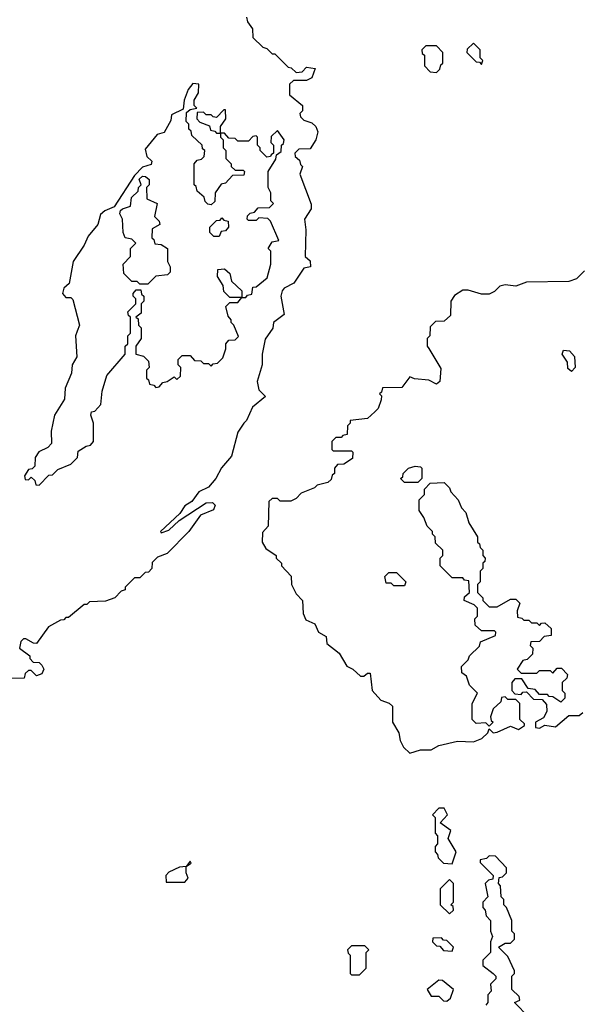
# Model space of a CAD drawing. Extents: x 2769579 to 2883812, y 684207 to 828660.
# Tile 429 of 505: x 2817401 to 2819515, y 801849 to 805569. Entities that reach past the tile are written whole.
import ezdxf

# ---------------------------------------------------------------- set-up
doc = ezdxf.new("R2010")
doc.units = 0

msp = doc.modelspace()

# ---------------------------------------------------------------- linework, layer by layer
at = {"layer": '0CON02XD'}
for points in [[(2818258.3, 805578.3), (2818261.7, 805561.7), (2818280, 805535), (2818281.7, 805501.7), (2818320, 805465), (2818335, 805460), (2818355, 805440), (2818365, 805440), (2818415, 805390), (2818427, 805387), (2818445, 805370), (2818468.3, 805371.7), (2818485, 805390), (2818517.5, 805385), (2818505, 805350), (2818485, 805340), (2818435, 805340), (2818420, 805325), (2818420, 805285), (2818470, 805245), (2818470, 805225), (2818460, 805215), (2818461.7, 805201.7), (2818475, 805190), (2818505, 805180), (2818520, 805165), (2818527.5, 805145), (2818520, 805115), (2818498.3, 805081.7), (2818455, 805080), (2818440, 805065), (2818441.7, 805051.7), (2818458.3, 805038.3), (2818461.7, 805021.7), (2818470, 805015), (2818460, 804985), (2818501.7, 804871.7), (2818502.5, 804855), (2818477.5, 804815), (2818482.5, 804775), (2818480, 804675), (2818498.3, 804658.3), (2818500, 804635), (2818475, 804630), (2818436.4, 804573.6), (2818400, 804555), (2818392.5, 804545), (2818387.5, 804525), (2818400, 804455), (2818360, 804425), (2818357, 804403), (2818328.3, 804361.7), (2818317.5, 804305), (2818317.5, 804265), (2818298.3, 804201.7), (2818305, 804170), (2818330, 804145), (2818280, 804105), (2818257.5, 804055), (2818247.5, 804045), (2818225, 804010), (2818200.7, 803919.3), (2818163.9, 803876.1), (2818142.5, 803835), (2818115, 803802.5), (2818077.5, 803785), (2818051.7, 803748.3), (2818025, 803732.5), (2818006.4, 803703.6), (2817932.5, 803635), (2817935, 803630), (2817965, 803640), (2818003.3, 803676.7), (2818105, 803743.3), (2818130, 803745), (2818140, 803735), (2818133, 803717), (2818083.6, 803696.4), (2818040, 803635), (2817958.3, 803551.7), (2817921.7, 803538.3), (2817901.7, 803518.3), (2817900, 803495), (2817888.3, 803481.7), (2817875, 803480), (2817855, 803460), (2817835, 803460), (2817800, 803425), (2817800, 803415), (2817785, 803410), (2817760, 803385), (2817725, 803372.5), (2817665, 803370), (2817655, 803360), (2817645, 803360), (2817585, 803310), (2817575, 803310), (2817568.3, 803301.7), (2817555, 803300), (2817510, 803275), (2817465, 803212.5), (2817453, 803213), (2817425, 803230), (2817415, 803230), (2817405, 803220), (2817400, 803195), (2817440, 803165), (2817440, 803155), (2817451.7, 803141.7), (2817475, 803140), (2817485, 803130), (2817492.5, 803115), (2817485, 803097.5), (2817465, 803090), (2817445, 803110), (2817435, 803110), (2817421.7, 803098.3), (2817418.3, 803081.7), (2817365, 803080)], [(2819145, 805400), (2819150, 805415), (2819140, 805425), (2819140, 805455), (2819115, 805480), (2819091.7, 805458.3), (2819090, 805445), (2819125, 805410), (2819138.3, 805408.3), (2819145, 805400)], [(2818975, 805370), (2818988.3, 805381.7), (2818991.7, 805398.3), (2819000, 805405), (2819000, 805445), (2818975, 805470), (2818935, 805470), (2818920, 805455), (2818921.7, 805441.7), (2818930, 805435), (2818930, 805395), (2818951.7, 805371.7), (2818975, 805370)], [(2817475, 803810), (2817511.7, 803848.3), (2817525, 803850), (2817545, 803870), (2817595, 803890), (2817620, 803915), (2817621.7, 803938.3), (2817651.7, 803958.3), (2817668.3, 803961.7), (2817680, 803975), (2817680, 804045), (2817670, 804075), (2817673, 804087), (2817685, 804090), (2817707.5, 804115), (2817712.5, 804165), (2817730, 804225), (2817800, 804305), (2817800, 804335), (2817810, 804345), (2817810, 804375), (2817820, 804385), (2817820, 804445), (2817811.7, 804451.7), (2817810, 804465), (2817840, 804495), (2817840, 804515), (2817830, 804525), (2817830, 804535), (2817841.7, 804548.3), (2817858.3, 804548.3), (2817861.7, 804531.7), (2817870, 804525), (2817870, 804505), (2817860, 804495), (2817860, 804460), (2817840, 804445), (2817848.3, 804438.3), (2817850, 804415), (2817860, 804405), (2817860, 804365), (2817840, 804335), (2817840, 804305), (2817868.3, 804298.3), (2817888.3, 804278.3), (2817890, 804255), (2817880, 804245), (2817880, 804215), (2817888.3, 804208.3), (2817891.7, 804191.7), (2817908.3, 804188.3), (2817915, 804180), (2817928.3, 804181.7), (2817941.7, 804198.3), (2817958.3, 804201.7), (2817985, 804220), (2817995, 804210), (2818008.3, 804221.7), (2818010, 804255), (2818000, 804265), (2818000, 804285), (2818015, 804300), (2818045, 804300), (2818061.7, 804281.7), (2818085, 804280), (2818095, 804270), (2818115, 804270), (2818125, 804260), (2818131.7, 804268.3), (2818148.3, 804271.7), (2818168.3, 804291.7), (2818180, 804325), (2818180, 804345), (2818191.7, 804358.3), (2818215, 804360), (2818228.3, 804371.7), (2818210, 804415), (2818200, 804425), (2818200, 804435), (2818188.3, 804448.3), (2818180, 804485), (2818195, 804500), (2818225, 804500), (2818240, 804520), (2818255, 804520), (2818261.7, 804528.3), (2818278.3, 804531.7), (2818281.7, 804558.3), (2818295, 804560), (2818336.4, 804593.6), (2818350, 804645), (2818350, 804695), (2818340, 804705), (2818355, 804730), (2818380, 804735), (2818348.3, 804808.3), (2818338.3, 804818.3), (2818305, 804820), (2818295, 804810), (2818265, 804810), (2818260, 804815), (2818261.7, 804828.3), (2818271.7, 804838.3), (2818288.3, 804841.7), (2818301.7, 804858.3), (2818345, 804860), (2818360, 804875), (2818350, 804885), (2818350, 804915), (2818340, 804935), (2818340, 804995), (2818368.3, 805041.7), (2818371.7, 805058.3), (2818388.3, 805071.7), (2818390, 805095), (2818398.3, 805101.7), (2818400, 805115), (2818375, 805150), (2818351.7, 805128.3), (2818350, 805105), (2818360, 805095), (2818360, 805065), (2818351.7, 805058.3), (2818348.3, 805051.7), (2818335, 805050), (2818310, 805075), (2818310, 805085), (2818300, 805095), (2818300, 805125), (2818295, 805130), (2818281.7, 805128.3), (2818265, 805110), (2818225, 805110), (2818215, 805120), (2818191.7, 805121.7), (2818175, 805140), (2818160, 805140), (2818160, 805165), (2818180, 805195), (2818178.3, 805228.3), (2818171.7, 805228.3), (2818145, 805200), (2818131.7, 805201.7), (2818125, 805210), (2818105, 805210), (2818095, 805220), (2818071.7, 805218.3), (2818070, 805195), (2818081.7, 805181.7), (2818118.3, 805168.3), (2818121.7, 805151.7), (2818138.3, 805148.3), (2818145, 805140), (2818160, 805140), (2818160, 805125), (2818170, 805115), (2818170, 805085), (2818180, 805075), (2818180, 805045), (2818200, 805025), (2818200, 805015), (2818215, 805000), (2818245, 805000), (2818250, 804995), (2818248.3, 804981.7), (2818205, 804980), (2818178.3, 804951.7), (2818161.7, 804948.3), (2818140, 804915), (2818138.3, 804881.7), (2818125, 804870), (2818111.7, 804871.7), (2818101.7, 804881.7), (2818098.3, 804898.3), (2818071.7, 804921.7), (2818068.3, 804938.3), (2818060, 804945), (2818060, 805025), (2818071.7, 805038.3), (2818088.3, 805041.7), (2818098.3, 805051.7), (2818100, 805075), (2818091.7, 805081.7), (2818090, 805095), (2818051.7, 805131.7), (2818048.3, 805148.3), (2818040, 805155), (2818040, 805175), (2818030, 805185), (2818031.7, 805218.3), (2818045, 805230), (2818070, 805235), (2818060, 805245), (2818060, 805265), (2818077, 805293), (2818077.5, 805325), (2818055, 805327.5), (2818037.5, 805305), (2818022.5, 805265), (2818018.3, 805231.7), (2817975, 805210), (2817971.7, 805188.3), (2817946.7, 805143.3), (2817920, 805135), (2817875, 805080), (2817881.7, 805051.7), (2817900, 805035), (2817898.3, 805021.7), (2817865, 805012.5), (2817835, 804980), (2817758.3, 804861.7), (2817723, 804847), (2817707, 804833), (2817696.7, 804795), (2817659.3, 804750.7), (2817645, 804717.5), (2817603.3, 804655), (2817587.5, 804572.5), (2817567.5, 804555), (2817563.3, 804535), (2817575, 804520), (2817595, 804520), (2817601.7, 804511.7), (2817627.5, 804415), (2817618.3, 804391.7), (2817612.5, 804375), (2817617.5, 804295), (2817600, 804265), (2817597, 804233), (2817573, 804177), (2817570, 804135), (2817532.5, 804075), (2817520, 804015), (2817521.7, 803968.3), (2817507, 803953), (2817473.6, 803936.4), (2817460, 803915), (2817458.3, 803881.7), (2817448.3, 803871.7), (2817435, 803870), (2817420, 803845), (2817421.7, 803831.7), (2817435, 803830), (2817445, 803840), (2817458.3, 803828.3), (2817461.7, 803811.7), (2817475, 803810)], [(2817885, 804570), (2817855, 804570), (2817845, 804580), (2817825, 804580), (2817795, 804610), (2817792.5, 804645), (2817820, 804675), (2817820, 804705), (2817840, 804725), (2817825, 804740), (2817800, 804745), (2817792.5, 804765), (2817790, 804815), (2817780, 804835), (2817781.7, 804848.3), (2817790, 804855), (2817820, 804865), (2817823, 804897), (2817848.3, 804921.7), (2817850, 804935), (2817860, 804945), (2817853, 804967), (2817865, 804977.5), (2817877, 804977), (2817890, 804965), (2817890, 804945), (2817880, 804935), (2817881.7, 804891.7), (2817920, 804875), (2817910, 804825), (2817928.3, 804808.3), (2817930, 804795), (2817901.7, 804778.3), (2817900, 804745), (2817908.3, 804738.3), (2817911.7, 804721.7), (2817935, 804720), (2817960, 804705), (2817960, 804655), (2817970, 804635), (2817970, 804615), (2817960, 804605), (2817915, 804600), (2817885, 804570)], [(2818155, 804750), (2818135, 804750), (2818120, 804765), (2818120, 804785), (2818145, 804810), (2818158.3, 804811.7), (2818165, 804820), (2818171.7, 804811.7), (2818188.3, 804808.3), (2818190, 804785), (2818178.3, 804771.7), (2818161.7, 804768.3), (2818155, 804750)], [(2818240, 804520), (2818235, 804520), (2818195, 804520), (2818171.7, 804541.7), (2818170, 804565), (2818148.3, 804598.3), (2818150, 804625), (2818175, 804627.5), (2818195, 804610), (2818201.7, 804581.7), (2818240, 804545), (2818240, 804520)], [(2819535, 804620), (2819505, 804590), (2819475, 804580), (2819315, 804577.5), (2819275, 804562.5), (2819235, 804567.5), (2819215, 804562.5), (2819195, 804542.5), (2819175, 804532.5), (2819145, 804532.5), (2819095, 804547.5), (2819075, 804546.7), (2819043.6, 804526.4), (2819030, 804505), (2819028.3, 804451.7), (2819005, 804430), (2818971.7, 804428.3), (2818951.7, 804408.3), (2818950, 804375), (2818940, 804365), (2818940, 804335), (2818947, 804327)], [(2818947, 804327), (2818991.7, 804251.7), (2818988.3, 804201.7), (2818975, 804192.5), (2818947, 804207), (2818892.5, 804212.5), (2818875, 804220), (2818845, 804180), (2818771.7, 804178.3), (2818768.3, 804161.7), (2818760, 804155), (2818767.5, 804147.5), (2818767, 804133), (2818755, 804100), (2818743, 804087), (2818715, 804062.5), (2818650, 804055), (2818650, 804045), (2818640, 804035), (2818638.3, 804001.7), (2818621.7, 803998.3), (2818615, 803990), (2818595, 803990), (2818580, 803975), (2818580, 803945), (2818585, 803940), (2818655, 803940), (2818660, 803935), (2818658.3, 803911.7), (2818625, 803890), (2818601.7, 803888.3), (2818590, 803875), (2818590, 803855), (2818581.7, 803848.3), (2818578.3, 803831.7), (2818565, 803820), (2818525, 803810), (2818515, 803800), (2818465, 803780), (2818445, 803760), (2818425, 803750), (2818385, 803750), (2818375, 803760), (2818355, 803760), (2818341.7, 803748.3), (2818340, 803655), (2818318.3, 803631.7), (2818317.5, 803595), (2818330.7, 803570.7), (2818370, 803545), (2818370, 803535), (2818390, 803515), (2818390, 803505), (2818427, 803467), (2818427.5, 803435), (2818445, 803400), (2818470, 803375), (2818472.5, 803325), (2818481.7, 803301.7), (2818516.4, 803286.4), (2818530, 803255), (2818558.3, 803238.3), (2818561.7, 803211.7), (2818607.5, 803175), (2818636.7, 803126.7), (2818660, 803115), (2818688.3, 803088.3), (2818701.7, 803088.3), (2818715, 803100), (2818725, 803100), (2818732.5, 803035), (2818765, 802997.5), (2818797, 802987), (2818810, 802975), (2818808.8, 802915), (2818833.9, 802873.9), (2818838.8, 802845), (2818850.8, 802820.8), (2818875, 802797.5), (2818915, 802810), (2818955, 802810), (2818985, 802826.7), (2819055, 802842.5), (2819115, 802840), (2819146.4, 802853.6), (2819170, 802875), (2819175, 802890), (2819190, 802875), (2819205, 802877.5), (2819255, 802900), (2819285, 802887.5), (2819308.3, 802901.7), (2819308.3, 802908.3), (2819290, 802925), (2819290, 802985), (2819275, 803000), (2819245, 803000), (2819235, 803010), (2819221.7, 803008.3), (2819218.3, 802991.7), (2819190, 802965), (2819180, 802935), (2819181.7, 802921.7), (2819190, 802915), (2819175, 802900), (2819161.7, 802911.7), (2819125, 802910), (2819110, 802925), (2819110, 802985), (2819130, 803025), (2819100, 803055), (2819088.3, 803088.3), (2819071.7, 803101.7), (2819070, 803125), (2819095, 803150), (2819100, 803165), (2819138.3, 803201.7), (2819141.7, 803218.3), (2819198.3, 803241.7), (2819200, 803255), (2819195, 803260), (2819145, 803260), (2819121.7, 803281.7), (2819120, 803305), (2819130, 803315), (2819130, 803345), (2819118.3, 803358.3), (2819080, 803375), (2819081.7, 803388.3), (2819100, 803405), (2819098.3, 803448.3), (2819081.7, 803451.7), (2819075, 803460), (2819035, 803460), (2818990, 803505), (2818990, 803535), (2819000, 803545), (2819000, 803565), (2818971.7, 803591.7), (2818970, 803615), (2818960, 803625), (2818960, 803635), (2818940, 803655), (2818928.3, 803688.3), (2818910, 803715), (2818910, 803755), (2818930, 803775), (2818930, 803795), (2818951.7, 803818.3), (2819005, 803820), (2819025, 803800), (2819030, 803785), (2819057.5, 803755), (2819070, 803725), (2819087, 803707), (2819098.3, 803668.3), (2819130, 803615), (2819130, 803595), (2819138.3, 803588.3), (2819140, 803575), (2819150, 803565), (2819150, 803545), (2819160, 803535), (2819158.3, 803521.7), (2819150, 803515), (2819150, 803495), (2819140, 803485), (2819140, 803445), (2819130, 803435), (2819130, 803405), (2819150, 803385), (2819150, 803375), (2819175, 803350), (2819205, 803350), (2819255, 803380), (2819275, 803380), (2819290, 803365), (2819280, 803335), (2819281.7, 803311.7), (2819298.3, 803308.3), (2819305, 803300), (2819325, 803300), (2819335, 803290), (2819355, 803290), (2819365, 803280), (2819371.7, 803288.3), (2819385, 803290), (2819408.3, 803268.3), (2819408.3, 803241.7), (2819381.7, 803238.3), (2819365, 803220), (2819331.7, 803218.3), (2819330, 803205), (2819340, 803195), (2819338.3, 803171.7), (2819318.3, 803151.7), (2819301.7, 803148.3), (2819280, 803115), (2819295, 803100), (2819355, 803100), (2819365, 803110), (2819405, 803110), (2819415, 803100), (2819431.7, 803118.3), (2819448.3, 803118.3), (2819470, 803095), (2819468.3, 803081.7), (2819450, 803065), (2819450, 803035), (2819460, 803025), (2819460, 803005), (2819445, 802990), (2819415, 803010), (2819401.7, 803011.7), (2819395, 803020), (2819365, 803020), (2819348.3, 803038.3), (2819321.7, 803041.7), (2819298.3, 803078.3), (2819271.7, 803078.3), (2819260, 803065), (2819260, 803035), (2819271.7, 803021.7), (2819295, 803020), (2819301.7, 803028.3), (2819315, 803030), (2819341.7, 803001.7), (2819375, 803000), (2819391.7, 802981.7), (2819392.5, 802955), (2819379.3, 802930.7), (2819350, 802915), (2819350, 802895), (2819365, 802892.5), (2819385, 802903.3), (2819425, 802897.5), (2819475, 802940), (2819515, 802940), (2819528.3, 802951.7)], [(2819485, 804240), (2819471.7, 804251.7), (2819470, 804275), (2819450, 804305), (2819455, 804320), (2819478.3, 804318.3), (2819497, 804297), (2819500, 804255), (2819485, 804240)], [(2818905, 803820), (2818855, 803820), (2818840, 803835), (2818848.3, 803841.7), (2818850, 803855), (2818870, 803875), (2818895, 803882.5), (2818915, 803880), (2818920, 803875), (2818920, 803835), (2818905, 803820)], [(2818855, 803430), (2818815, 803430), (2818805, 803440), (2818785, 803440), (2818780, 803465), (2818795, 803480), (2818825, 803480), (2818860, 803445), (2818855, 803430)], [(2819035, 802380), (2819050, 802425), (2819020, 802475), (2819030, 802505), (2818990, 802535), (2819017.5, 802565), (2819005, 802590), (2818985, 802590), (2818960, 802565), (2818970, 802555), (2818970, 802495), (2818980, 802485), (2818980, 802455), (2818970, 802445), (2818970, 802425), (2818980, 802415), (2818981.7, 802401.7), (2819001.7, 802381.7), (2819035, 802380)], [(2818025, 802310), (2818037.5, 802325), (2818030, 802345), (2818030, 802370), (2818048.3, 802381.7), (2818045, 802390), (2818030, 802370), (2818005, 802367.5), (2817965, 802347.5), (2817953.3, 802335), (2817955, 802310), (2818025, 802310)], [(2819325, 801800), (2819270, 801855), (2819290, 801865), (2819288.3, 801878.3), (2819260, 801905), (2819260, 801955), (2819270, 801965), (2819270, 801975), (2819245, 802030), (2819210, 802065), (2819235, 802080), (2819255, 802080), (2819270, 802095), (2819270, 802115), (2819260, 802125), (2819260, 802165), (2819240, 802215), (2819230, 802225), (2819230, 802245), (2819220, 802255), (2819217, 802297), (2819210, 802305), (2819211.7, 802328.3), (2819225, 802330), (2819240, 802345), (2819240, 802365), (2819198.3, 802408.3), (2819175, 802410), (2819165, 802400), (2819140, 802395), (2819140, 802385), (2819190, 802335), (2819188.3, 802321.7), (2819171.7, 802318.3), (2819160, 802305), (2819170, 802255), (2819150, 802235), (2819150, 802215), (2819160, 802205), (2819163, 802183), (2819180, 802165), (2819180, 802125), (2819187.5, 802105), (2819180, 802085), (2819180, 802045), (2819150, 802015), (2819150, 801995), (2819190, 801965), (2819200, 801955), (2819200, 801945), (2819180, 801925), (2819181.7, 801898.3), (2819170, 801885), (2819170, 801855), (2819162.5, 801845)], [(2819025, 802190), (2819040, 802205), (2819038.3, 802218.3), (2819030, 802225), (2819040, 802235), (2819040, 802305), (2819025, 802320), (2818990, 802285), (2818990, 802225), (2819025, 802190)], [(2819035, 802050), (2819040, 802065), (2819015, 802090), (2819001.7, 802091.7), (2818995, 802100), (2818961.7, 802098.3), (2818960, 802085), (2818975, 802070), (2818988.3, 802068.3), (2819001.7, 802051.7), (2819035, 802050)], [(2818685, 801960), (2818710, 801985), (2818710, 802045), (2818720, 802055), (2818705, 802070), (2818655, 802070), (2818640, 802055), (2818641.7, 802041.7), (2818650, 802035), (2818650, 801965), (2818655, 801960), (2818685, 801960)], [(2819015, 801860), (2819028.3, 801871.7), (2819040, 801905), (2818998.3, 801938.3), (2818985, 801940), (2818940, 801905), (2818955, 801880), (2818985, 801880), (2819001.7, 801861.7), (2819015, 801860)]]:
    msp.add_lwpolyline(points, dxfattribs=at)

doc.saveas('drawing.dxf')
